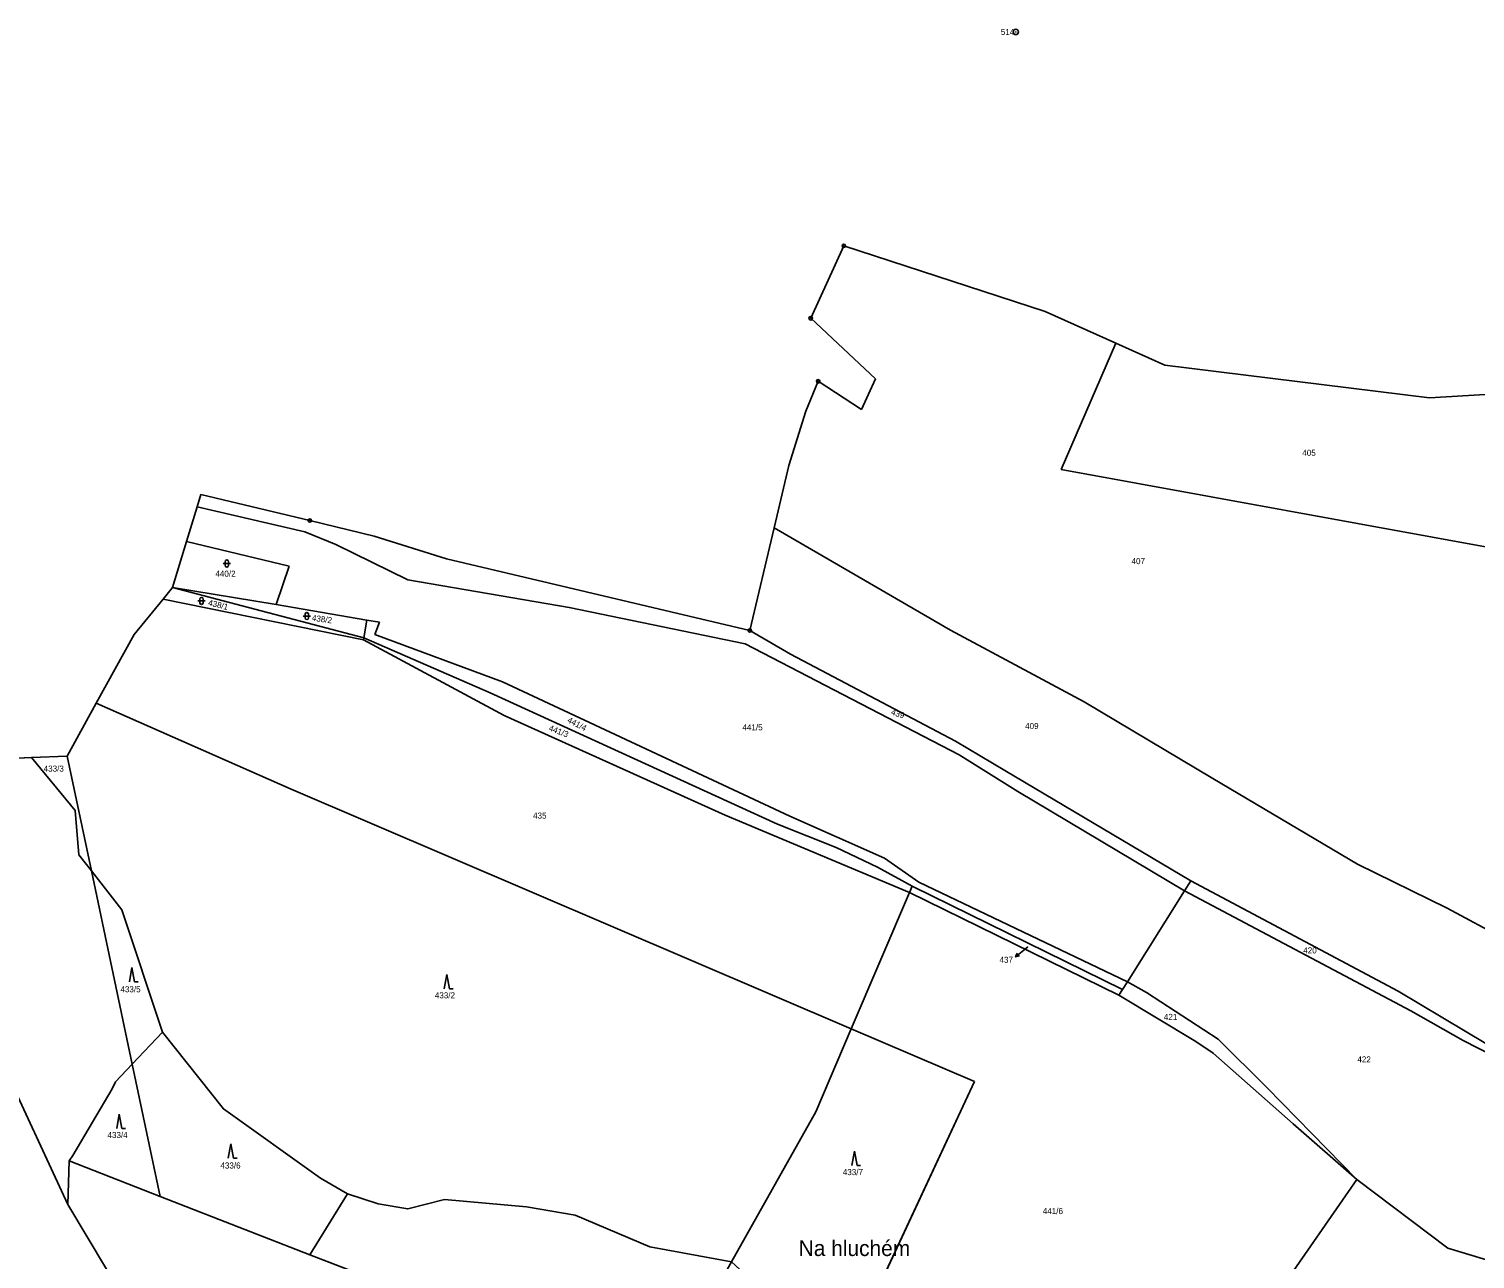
# Model space of a CAD drawing. Extents: x -760642 to -757221, y -1092371 to -1088855.
# Drawn here: x -759968 to -759560.7, y -1089447.8 to -1089101.4 of the extents above; entities that cross this region are included whole.
import ezdxf

# ---------------------------------------------------------------- set-up
doc = ezdxf.new("R2010")
doc.units = 0
for name, color, linetype in [('Vrstva 1', 7, 'Continuous'), ('Vrstva 13', 7, 'Continuous'), ('Vrstva 15', 7, 'Continuous'), ('Vrstva 16', 7, 'Continuous'), ('Vrstva 17', 7, 'Continuous'), ('Vrstva 18', 7, 'Continuous'), ('Vrstva 24', 7, 'Continuous'), ('Vrstva 25', 7, 'Continuous'), ('Vrstva 30', 7, 'Continuous')]:
    doc.layers.add(name, color=color, linetype=linetype)

msp = doc.modelspace()

# ---------------------------------------------------------------- linework, layer by layer
at = {"layer": 'Vrstva 1'}
for p, q in [((-759677.23, -1089225.5), (-759661.83, -1089189.88)), ((-759677.23, -1089225.5), (-759544.45, -1089249.68)), ((-759890.26, -1089242.97), (-759920.64, -1089235.95)), ((-759890.26, -1089242.97), (-759881.59, -1089246.57)), ((-759708.4, -1089270.73), (-759758.08, -1089241.85)), ((-759923.62, -1089245.75), (-759894.67, -1089252.64)), ((-759881.59, -1089246.57), (-759861.32, -1089256.53)), ((-759894.67, -1089252.64), (-759898.38, -1089263.5)), ((-759927.57, -1089258.71), (-759873.67, -1089272.85)), ((-759927.57, -1089258.71), (-759898.38, -1089263.5)), ((-759861.32, -1089256.53), (-759815.85, -1089264.3)), ((-759873.76, -1089273.39), (-759930.21, -1089261.93)), ((-759898.38, -1089263.5), (-759872.8, -1089267.91)), ((-759815.85, -1089264.3), (-759766.27, -1089274.55)), ((-759873.67, -1089272.85), (-759872.8, -1089267.91)), ((-759872.8, -1089267.91), (-759869.26, -1089268.5)), ((-759869.26, -1089268.5), (-759870.56, -1089271.95)), ((-759870.56, -1089271.95), (-759834.64, -1089285.26)), ((-759753.5, -1089277.49), (-759764.95, -1089270.79)), ((-759670.8, -1089290.85), (-759708.4, -1089270.73)), ((-759873.76, -1089273.39), (-759873.67, -1089272.85)), ((-759873.76, -1089273.39), (-759834.16, -1089294.76)), ((-759838.13, -1089288.32), (-759873.67, -1089272.85)), ((-759766.27, -1089274.55), (-759706, -1089305.85)), ((-759707.05, -1089301.93), (-759753.5, -1089277.49)), ((-759757.11, -1089325.32), (-759838.13, -1089288.32)), ((-759834.64, -1089285.26), (-759753.64, -1089323.14)), ((-759949.02, -1089291.25), (-759894.17, -1089315.51)), ((-759634.5, -1089312.47), (-759670.8, -1089290.85)), ((-759834.16, -1089294.76), (-759771.87, -1089322.78)), ((-759693.12, -1089310.27), (-759707.05, -1089301.93)), ((-759967.3, -1089306.61), (-759955.01, -1089321.48)), ((-759957.22, -1089306.16), (-759950.38, -1089338.52)), ((-759706, -1089305.85), (-759689.48, -1089316.12)), ((-759640.69, -1089341.32), (-759693.12, -1089310.27)), ((-759593.78, -1089336.64), (-759634.5, -1089312.47)), ((-759894.17, -1089315.51), (-759736.37, -1089383)), ((-759689.48, -1089316.12), (-759642.48, -1089344.16)), ((-759955.01, -1089321.48), (-759953.92, -1089334)), ((-759771.87, -1089322.78), (-759719.95, -1089344.56)), ((-759740.59, -1089331.89), (-759757.11, -1089325.32)), ((-759753.64, -1089323.14), (-759726.98, -1089334.94)), ((-759728.99, -1089337.48), (-759740.59, -1089331.89)), ((-759953.92, -1089334), (-759950.38, -1089338.52)), ((-759719.22, -1089342.81), (-759728.99, -1089337.48)), ((-759726.98, -1089334.94), (-759717.39, -1089341.64)), ((-759568.5, -1089348.97), (-759593.78, -1089336.64)), ((-759950.38, -1089338.52), (-759941.83, -1089349.44)), ((-759950.38, -1089338.52), (-759938.89, -1089392.94)), ((-759717.39, -1089341.64), (-759658.61, -1089369.77)), ((-759640.69, -1089341.32), (-759642.48, -1089344.16)), ((-759582.38, -1089372.35), (-759640.69, -1089341.32)), ((-759719.95, -1089344.56), (-759736.37, -1089383)), ((-759719.22, -1089342.81), (-759719.95, -1089344.56)), ((-759660.97, -1089373.51), (-759719.95, -1089344.56)), ((-759719.22, -1089342.81), (-759659.95, -1089371.9)), ((-759642.48, -1089344.16), (-759658.61, -1089369.77)), ((-759642.48, -1089344.16), (-759578.79, -1089377.89)), ((-759941.83, -1089349.44), (-759930.36, -1089383.98)), ((-759568.5, -1089348.97), (-759552.13, -1089357.81)), ((-759658.61, -1089369.77), (-759659.95, -1089371.9)), ((-759658.61, -1089369.77), (-759653.24, -1089372.72)), ((-759984.79, -1089372.63), (-759957.08, -1089432.43)), ((-759659.95, -1089371.9), (-759660.97, -1089373.51)), ((-759660.97, -1089373.51), (-759639.29, -1089386.56)), ((-759633.07, -1089385.91), (-759653.24, -1089372.72)), ((-759557.15, -1089387.37), (-759582.38, -1089372.35)), ((-759578.79, -1089377.89), (-759563.99, -1089386.3)), ((-759930.36, -1089383.98), (-759938.89, -1089392.94)), ((-759930.36, -1089383.98), (-759913.24, -1089405.54)), ((-759736.37, -1089383), (-759746.38, -1089406.41)), ((-759736.37, -1089383), (-759701.68, -1089397.84)), ((-759639.29, -1089386.56), (-759634.42, -1089389.87)), ((-759619.29, -1089399.52), (-759633.07, -1089385.91)), ((-759563.99, -1089386.3), (-759536.97, -1089400.11)), ((-759634.42, -1089389.87), (-759611.92, -1089409.78)), ((-759938.89, -1089392.94), (-759943.63, -1089397.92)), ((-759938.89, -1089392.94), (-759931.01, -1089430.22)), ((-759943.63, -1089397.92), (-759944.6, -1089399.86)), ((-759701.68, -1089397.84), (-759738.8, -1089477.46)), ((-759944.6, -1089399.86), (-759955.67, -1089418.71)), ((-759593.94, -1089425.4), (-759619.29, -1089399.52)), ((-759913.24, -1089405.54), (-759885.87, -1089425.02)), ((-759746.38, -1089406.41), (-759770.09, -1089448.64)), ((-759611.92, -1089409.78), (-759593.94, -1089425.4)), ((-759955.67, -1089418.71), (-759956.67, -1089420.21)), ((-759956.67, -1089420.21), (-759957.08, -1089432.43)), ((-759931.01, -1089430.22), (-759956.67, -1089420.21)), ((-759885.87, -1089425.02), (-759878.24, -1089429.47)), ((-759593.94, -1089425.4), (-759649.01, -1089504.72)), ((-759568.32, -1089444.73), (-759593.94, -1089425.4)), ((-759888.88, -1089446.64), (-759931.01, -1089430.22)), ((-759878.24, -1089429.47), (-759888.88, -1089446.64)), ((-759878.24, -1089429.47), (-759869.65, -1089432.29)), ((-759861.28, -1089433.71), (-759850.93, -1089431.11)), ((-759850.93, -1089431.11), (-759827.89, -1089433.09)), ((-759957.08, -1089432.43), (-759946.19, -1089450.7)), ((-759869.65, -1089432.29), (-759861.28, -1089433.71)), ((-759827.89, -1089433.09), (-759814.16, -1089435.44)), ((-759814.16, -1089435.44), (-759793.11, -1089444.36)), ((-759686.69, -1089524.45), (-759888.88, -1089446.64)), ((-759793.11, -1089444.36), (-759770.09, -1089448.64)), ((-759547.4, -1089451.17), (-759568.32, -1089444.73))]:
    msp.add_line(p, q, dxfattribs=at)
at = {"layer": 'Vrstva 13'}
for p, q in [((-759738.48, -1089162.44), (-759747.79, -1089182.85)), ((-759681.81, -1089180.92), (-759738.48, -1089162.44)), ((-759747.79, -1089182.85), (-759729.52, -1089199.87)), ((-759661.83, -1089189.88), (-759681.81, -1089180.92)), ((-759648.06, -1089196.06), (-759661.83, -1089189.88)), ((-759573.54, -1089205.25), (-759648.06, -1089196.06)), ((-759745.69, -1089200.61), (-759749.18, -1089208.99)), ((-759733.51, -1089208.56), (-759745.69, -1089200.61)), ((-759729.52, -1089199.87), (-759733.51, -1089208.56)), ((-759549.28, -1089203.81), (-759573.54, -1089205.25)), ((-759749.18, -1089208.99), (-759753.92, -1089224.31)), ((-759753.92, -1089224.31), (-759758.08, -1089241.85)), ((-759919.59, -1089232.5), (-759920.64, -1089235.95)), ((-759888.87, -1089239.83), (-759919.59, -1089232.5)), ((-759920.64, -1089235.95), (-759923.62, -1089245.75)), ((-759870.8, -1089244.24), (-759888.87, -1089239.83)), ((-759758.08, -1089241.85), (-759764.95, -1089270.79)), ((-759923.62, -1089245.75), (-759927.57, -1089258.71)), ((-759850.38, -1089250.59), (-759870.8, -1089244.24)), ((-759764.95, -1089270.79), (-759850.38, -1089250.59)), ((-759927.57, -1089258.71), (-759930.21, -1089261.93)), ((-759930.21, -1089261.93), (-759938.39, -1089271.92)), ((-759949.02, -1089291.25), (-759938.39, -1089271.92)), ((-759957.22, -1089306.16), (-759949.02, -1089291.25)), ((-759977.53, -1089307.06), (-759967.3, -1089306.61)), ((-759967.3, -1089306.61), (-759957.22, -1089306.16))]:
    msp.add_line(p, q, dxfattribs=at)
at = {"layer": 'Vrstva 16'}
for p, q in [((-759687.75, -1089360.83), (-759690.097, -1089362.699)), ((-759686.61, -1089359.92), (-759687.75, -1089360.83))]:
    msp.add_line(p, q, dxfattribs=at)
msp.add_lwpolyline([(-759689.003, -1089362.467), (-759690.097, -1089362.699), (-759689.626, -1089361.685)], dxfattribs=at)
at = {"layer": 'Vrstva 24'}
for centre, radius in [((-759690.03, -1089102.21), 0.75), ((-759690.03, -1089102.21), 0.0327), ((-759738.48, -1089162.44), 0.5), ((-759738.48, -1089162.44), 0.0327), ((-759747.79, -1089182.85), 0.5), ((-759747.79, -1089182.85), 0.0327), ((-759745.69, -1089200.61), 0.5), ((-759745.69, -1089200.61), 0.0327), ((-759888.87, -1089239.83), 0.5), ((-759888.87, -1089239.83), 0.0327), ((-759764.95, -1089270.79), 0.5), ((-759764.95, -1089270.79), 0.5), ((-759764.95, -1089270.79), 0.0327), ((-759764.95, -1089270.79), 0.0327)]:
    msp.add_circle(centre, radius, dxfattribs=at)
at = {"layer": 'Vrstva 25'}
for p, q in [((-759913.26, -1089251.94), (-759911.26, -1089251.94)), ((-759912.76, -1089252.44), (-759912.76, -1089251.44)), ((-759911.76, -1089252.44), (-759911.76, -1089251.44)), ((-759920.38, -1089262.48), (-759918.38, -1089262.48)), ((-759919.88, -1089262.98), (-759919.88, -1089261.98)), ((-759918.88, -1089262.98), (-759918.88, -1089261.98)), ((-759890.72, -1089266.73), (-759888.72, -1089266.73)), ((-759890.22, -1089267.23), (-759890.22, -1089266.23)), ((-759889.22, -1089267.23), (-759889.22, -1089266.23)), ((-759938.982, -1089365.729), (-759939.715, -1089369.729)), ((-759938.982, -1089365.729), (-759938.249, -1089369.729)), ((-759938.249, -1089369.729), (-759937.249, -1089369.729)), ((-759850.282, -1089367.689), (-759851.015, -1089371.689)), ((-759850.282, -1089367.689), (-759849.549, -1089371.689)), ((-759849.549, -1089371.689), (-759848.549, -1089371.689)), ((-759942.552, -1089407.029), (-759943.285, -1089411.029)), ((-759942.552, -1089407.029), (-759941.819, -1089411.029)), ((-759941.819, -1089411.029), (-759940.819, -1089411.029)), ((-759911.112, -1089415.389), (-759911.845, -1089419.389)), ((-759911.112, -1089415.389), (-759910.379, -1089419.389)), ((-759735.472, -1089417.489), (-759736.205, -1089421.489)), ((-759735.472, -1089417.489), (-759734.739, -1089421.489)), ((-759910.379, -1089419.389), (-759909.379, -1089419.389)), ((-759734.739, -1089421.489), (-759733.739, -1089421.489))]:
    msp.add_line(p, q, dxfattribs=at)
for centre, start, end in [((-759912.26, -1089251.44), 0, 180), ((-759912.26, -1089252.44), 180, 0), ((-759919.38, -1089261.98), 0, 180), ((-759919.38, -1089262.98), 180, 0), ((-759889.72, -1089266.23), 0, 180), ((-759889.72, -1089267.23), 180, 0)]:
    msp.add_arc(centre, 0.5, start, end, dxfattribs=at)
at = {"layer": 'Vrstva 30'}
for points in [[(-759944.6, -1089399.86), (-759943.63, -1089397.92), (-759938.89, -1089392.94), (-759950.38, -1089338.52), (-759953.92, -1089334), (-759955.01, -1089321.48), (-759967.3, -1089306.61), (-759977.53, -1089307.06), (-760002.84, -1089294.87), (-760029.43, -1089276.14), (-760032.85, -1089274.17), (-760038.75, -1089270.77), (-760058.9, -1089259.13), (-760033.79, -1089310.97), (-760016.19, -1089301.87), (-759971.69, -1089366.76), (-759984.79, -1089372.63), (-759957.08, -1089432.43), (-759956.67, -1089420.21), (-759955.67, -1089418.71), (-759944.6, -1089399.86)], [(-759957.22, -1089306.16), (-759950.38, -1089338.52), (-759941.83, -1089349.44), (-759930.36, -1089383.98), (-759913.24, -1089405.54), (-759885.87, -1089425.02), (-759878.24, -1089429.47), (-759869.65, -1089432.29), (-759861.28, -1089433.71), (-759850.93, -1089431.11), (-759827.89, -1089433.09), (-759814.16, -1089435.44), (-759793.11, -1089444.36), (-759770.09, -1089448.64), (-759746.38, -1089406.41), (-759736.37, -1089383), (-759894.17, -1089315.51), (-759949.02, -1089291.25), (-759957.22, -1089306.16)], [(-759967.3, -1089306.61), (-759955.01, -1089321.48), (-759953.92, -1089334), (-759950.38, -1089338.52), (-759957.22, -1089306.16), (-759967.3, -1089306.61)], [(-759950.38, -1089338.52), (-759938.89, -1089392.94), (-759930.36, -1089383.98), (-759941.83, -1089349.44), (-759950.38, -1089338.52)], [(-759930.36, -1089383.98), (-759938.89, -1089392.94), (-759931.01, -1089430.22), (-759888.88, -1089446.64), (-759878.24, -1089429.47), (-759885.87, -1089425.02), (-759913.24, -1089405.54), (-759930.36, -1089383.98)], [(-759701.68, -1089397.84), (-759736.37, -1089383), (-759746.38, -1089406.41), (-759770.09, -1089448.64), (-759738.8, -1089477.46), (-759701.68, -1089397.84)], [(-759956.67, -1089420.21), (-759931.01, -1089430.22), (-759938.89, -1089392.94), (-759943.63, -1089397.92), (-759944.6, -1089399.86), (-759955.67, -1089418.71), (-759956.67, -1089420.21)], [(-759741.26, -1089481.15), (-759773.83, -1089455.25), (-759770.09, -1089448.64), (-759793.11, -1089444.36), (-759814.16, -1089435.44), (-759827.89, -1089433.09), (-759850.93, -1089431.11), (-759861.28, -1089433.71), (-759869.65, -1089432.29), (-759878.24, -1089429.47), (-759888.88, -1089446.64), (-759686.69, -1089524.45), (-759679.6, -1089497.04), (-759710.15, -1089488.88), (-759716, -1089487.32), (-759737.82, -1089481.8), (-759741.26, -1089481.15)]]:
    msp.add_lwpolyline(points, dxfattribs=at)

# ---------------------------------------------------------------- texts
at = {"layer": 'Vrstva 15'}
msp.add_text('Na hluchém', height=4.4, dxfattribs=at).set_placement((-759751.18, -1089446.99))
at = {"layer": 'Vrstva 16'}
msp.add_text('437', height=1.7, dxfattribs=at).set_placement((-759694.631, -1089364.4))
at = {"layer": 'Vrstva 17'}
msp.add_text('514', height=1.7, dxfattribs=at).set_placement((-759694.247, -1089103.06))
at = {"layer": 'Vrstva 18'}
for s, height, p in [('405', 1.7, (-759609.34, -1089221.6)), ('407', 1.7, (-759657.43, -1089252.11)), ('440/2', 1.7, (-759915.478, -1089255.64)), ('409', 1.7, (-759687.41, -1089298.56)), ('441/5', 1.7, (-759767.03, -1089298.92)), ('433/3', 1.7, (-759963.85, -1089310.55)), ('435', 1.7, (-759826.01, -1089323.78)), ('437', 0.1, (-759686.61, -1089359.92)), ('420', 1.7, (-759609.08, -1089361.76)), ('433/5', 1.7, (-759942.23, -1089372.69)), ('433/2', 1.7, (-759853.67, -1089374.4)), ('421', 1.7, (-759648.33, -1089380.49)), ('422', 1.7, (-759593.83, -1089392.46)), ('433/4', 1.7, (-759945.87, -1089413.74)), ('433/6', 1.7, (-759914.07, -1089422.34)), ('433/7', 1.7, (-759738.76, -1089424.2)), ('441/6', 1.7, (-759682.44, -1089435.18))]:
    msp.add_text(s, height=height, dxfattribs=at).set_placement(p)
for s, rotation, p in [('438/1', 346.3074, (-759917.63, -1089263.72)), ('438/2', 352.00098, (-759888.39, -1089268.03)), ('441/4', 332.50491, (-759816.52, -1089296.56)), ('439', 340.80579, (-759725.31, -1089294.41)), ('441/3', 338.87529, (-759821.75, -1089298.93))]:
    msp.add_text(s, height=1.7, rotation=rotation, dxfattribs=at).set_placement(p)

doc.saveas('drawing.dxf')
